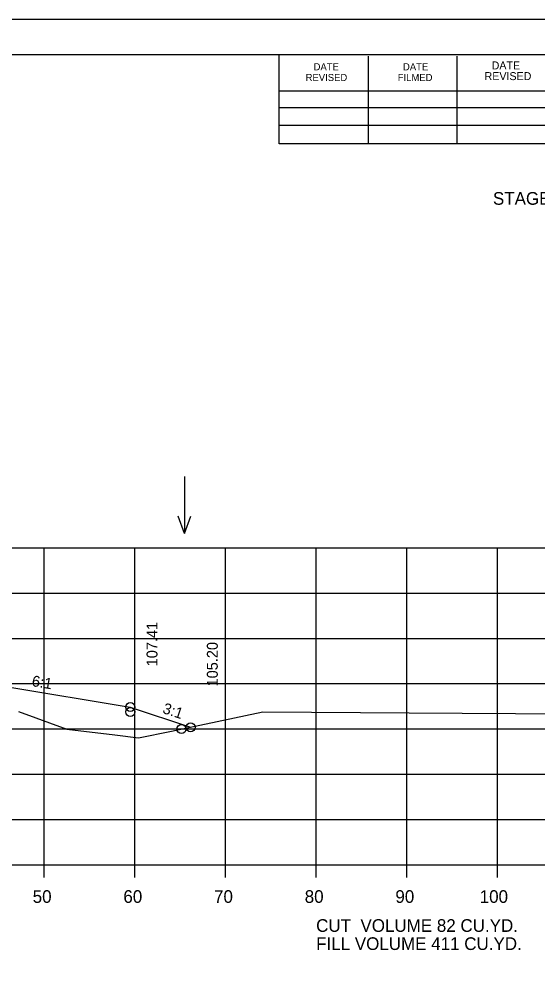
# Model space of a CAD drawing. Extents: x 1175611 to 1176402, y -433344 to -416213.
# Drawn here: x 1175828.2 to 1175885.4, y -429822.3 to -429716.8 of the extents above; entities that cross this region are included whole.
import ezdxf

# ---------------------------------------------------------------- set-up
doc = ezdxf.new("R2010")
doc.units = 0
for name, color, linetype in [('Default', 7, 'Continuous'), ('R_Axis', 7, 'Continuous'), ('R_Axis Annot', 7, 'Continuous'), ('R_Border', 7, 'Continuous'), ('R_Exist Surface', 7, 'Continuous'), ('R_Fin Surface', 7, 'Continuous'), ('R_Grid', 7, 'Continuous'), ('R_No Plot', 7, 'Continuous'), ('R_Water Annot', 7, 'Continuous'), ('R_Xsect Elev', 7, 'Continuous'), ('R_Xsect Slope', 7, 'Continuous')]:
    doc.layers.add(name, color=color, linetype=linetype)

msp = doc.modelspace()

# ---------------------------------------------------------------- linework, layer by layer
at = {"layer": 'R_Axis'}
for p, q in [((1175640.97, -429810.14), (1175920.97, -429810.14)), ((1175830.97, -429811.54), (1175830.97, -429810.14)), ((1175840.97, -429811.54), (1175840.97, -429810.14)), ((1175850.97, -429811.54), (1175850.97, -429810.14)), ((1175860.97, -429811.54), (1175860.97, -429810.14)), ((1175870.97, -429811.54), (1175870.97, -429810.14)), ((1175880.97, -429811.54), (1175880.97, -429810.14))]:
    msp.add_line(p, q, dxfattribs=at)
at = {"layer": 'R_Border'}
for p, q in [((1175622.97, -429720.68), (1175939.15, -429720.68)), ((1175856.89, -429730.56), (1175856.89, -429720.68)), ((1175866.75, -429730.56), (1175866.75, -429720.88)), ((1175876.51, -429730.56), (1175876.51, -429720.88)), ((1175856.89, -429724.7), (1175896.05, -429724.7)), ((1175856.89, -429726.56), (1175896.05, -429726.56)), ((1175856.89, -429730.56), (1175856.89, -429728.5)), ((1175856.89, -429728.5), (1175896.05, -429728.5)), ((1175939.15, -429730.56), (1175856.89, -429730.56))]:
    msp.add_line(p, q, dxfattribs=at)
at = {"layer": 'R_Exist Surface'}
msp.add_lwpolyline([(1175828.14, -429793.23), (1175833.47, -429795.16), (1175838.76, -429795.8), (1175841.38, -429796.12), (1175845, -429795.39), (1175855.09, -429793.27), (1175871.23, -429793.38), (1175912.25, -429793.62), (1175914.48, -429793.62), (1175915.29, -429793.62)], dxfattribs=at)
at = {"layer": 'R_Fin Surface'}
msp.add_lwpolyline([(1175709.3, -429792.96), (1175715.04, -429794.87), (1175721.47, -429792.73), (1175735.2, -429790.44), (1175743.47, -429789.06), (1175749.47, -429788.82), (1175751.47, -429788.78), (1175780.97, -429788.19), (1175810.47, -429788.78), (1175812.47, -429788.82), (1175818.47, -429789.06), (1175826.75, -429790.44), (1175840.47, -429792.73), (1175847.12, -429794.95)], dxfattribs=at)
msp.add_lwpolyline([(1175709.3, -429792.96), (1175715.04, -429794.87), (1175721.47, -429792.73), (1175735.2, -429790.44), (1175743.47, -429789.06), (1175749.47, -429788.82), (1175751.47, -429788.78), (1175780.97, -429788.19), (1175810.47, -429788.78), (1175812.47, -429788.82), (1175818.47, -429789.06), (1175826.75, -429790.44), (1175840.47, -429792.73), (1175847.12, -429794.95)], dxfattribs=at)
at = {"layer": 'R_Grid'}
for p, q in [((1175640.97, -429775.14), (1175920.97, -429775.14)), ((1175830.97, -429810.14), (1175830.97, -429775.14)), ((1175840.97, -429810.14), (1175840.97, -429775.14)), ((1175850.97, -429810.14), (1175850.97, -429775.14)), ((1175860.97, -429810.14), (1175860.97, -429775.14)), ((1175870.97, -429810.14), (1175870.97, -429775.14)), ((1175880.97, -429810.14), (1175880.97, -429775.14)), ((1175640.97, -429780.14), (1175920.97, -429780.14)), ((1175640.97, -429785.14), (1175920.97, -429785.14)), ((1175640.97, -429790.14), (1175920.97, -429790.14)), ((1175640.97, -429795.14), (1175920.97, -429795.14)), ((1175640.97, -429800.14), (1175920.97, -429800.14)), ((1175640.97, -429805.14), (1175920.97, -429805.14)), ((1175640.97, -429810.14), (1175920.97, -429810.14))]:
    msp.add_line(p, q, dxfattribs=at)
at = {"layer": 'R_No Plot'}
msp.add_line((1175610.57, -429716.79), (1175943.91, -429716.79), dxfattribs=at)
msp.add_lwpolyline([(1175610.57, -429716.79), (1175943.91, -429716.79), (1175943.91, -429930.13), (1175610.57, -429930.13)], close=True, dxfattribs=at)
for centre in [(1175840.47, -429792.73), (1175840.47, -429793.27), (1175846.12, -429795.16), (1175847.12, -429794.95), (1175847.12, -429794.95)]:
    msp.add_circle(centre, 0.5, dxfattribs=at)
at = {"layer": 'R_Water Annot'}
for p, q in [((1175846.45, -429767.28), (1175846.45, -429773.56)), ((1175846.45, -429773.56), (1175845.75, -429771.64)), ((1175846.45, -429773.56), (1175847.15, -429771.64))]:
    msp.add_line(p, q, dxfattribs=at)

# ---------------------------------------------------------------- texts
at = {"layer": 'Default'}
for s, p in [('STAGE 1     STAGE 2', (1175880.47, -429737.28)), ('CUT  VOLUME 82 CU.YD.', (1175860.97, -429817.54)), ('FILL VOLUME 411 CU.YD.', (1175860.97, -429819.54))]:
    msp.add_text(s, height=1.4, dxfattribs=at).set_placement(p)
at = {"layer": 'R_Axis Annot'}
for s, p in [('50', (1175829.71, -429814.34)), ('60', (1175839.71, -429814.34)), ('70', (1175849.71, -429814.34)), ('80', (1175859.71, -429814.34)), ('90', (1175869.71, -429814.34)), ('100', (1175879.01, -429814.34))]:
    msp.add_text(s, height=1.4, dxfattribs=at).set_placement(p)
at = {"layer": 'R_Border'}
for s, height, p in [('DATE', 0.782, (1175860.69, -429722.44)), ('DATE', 0.782, (1175870.55, -429722.44)), ('DATE', 0.879, (1175880.33, -429722.34)), ('REVISED', 0.782, (1175859.81, -429723.62)), ('FILMED', 0.782, (1175869.97, -429723.62)), ('REVISED', 0.879, (1175879.55, -429723.52))]:
    msp.add_text(s, height=height, rotation=360, dxfattribs=at).set_placement(p)
at = {"layer": 'R_Xsect Elev'}
for s, p in [('107.41', (1175843.47, -429788.23)), ('105.20', (1175850.12, -429790.45))]:
    msp.add_text(s, height=1.2, rotation=90, dxfattribs=at).set_placement(p)
at = {"layer": 'R_Xsect Slope'}
for s, rotation, p in [('6:1', 350.5377, (1175829.55, -429790.4)), ('3:1', 341.5651, (1175843.95, -429793.36))]:
    msp.add_text(s, height=1.2, rotation=rotation, dxfattribs=at).set_placement(p)

doc.saveas('drawing.dxf')
